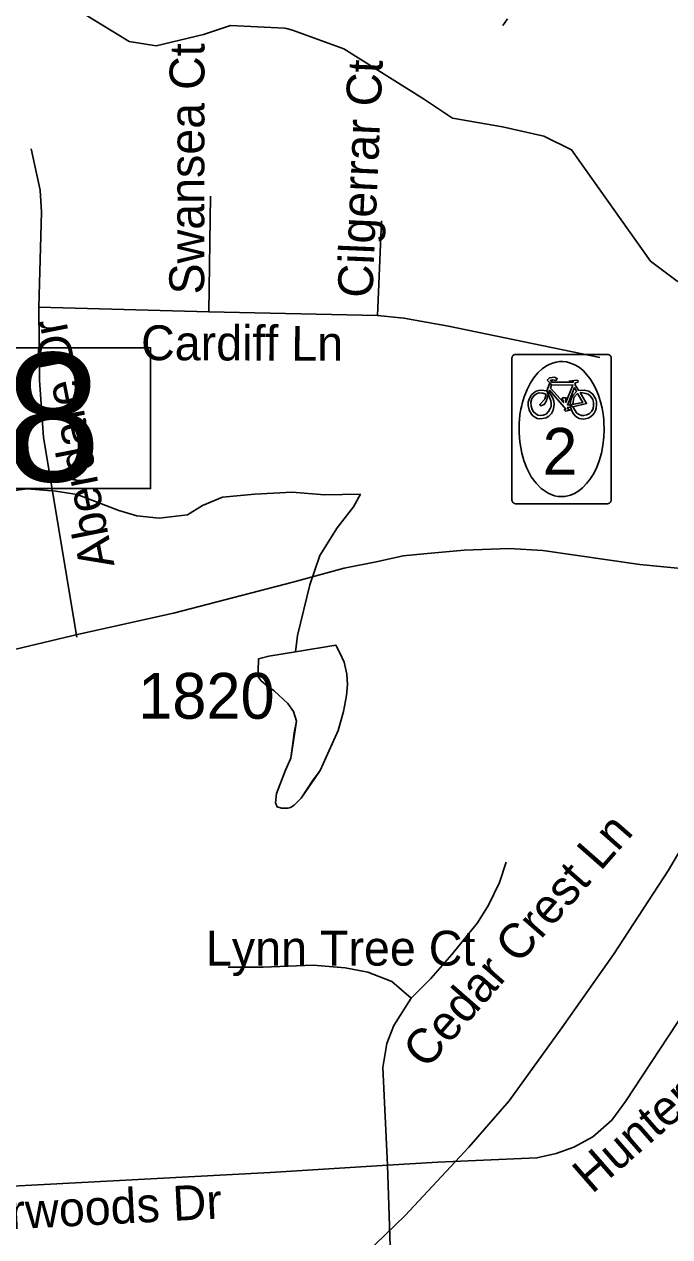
# Model space of a CAD drawing. Extents: x 1662474 to 1856135, y 779280 to 917889.
# Drawn here: x 1701482 to 1703242, y 832736 to 836044 of the extents above; entities that cross this region are included whole.
import ezdxf

# ---------------------------------------------------------------- set-up
doc = ezdxf.new("R2010")
doc.units = 0
for name, color, linetype in [('Exist Hydrographic Creek Single Shore', 7, 'Continuous'), ('Exist Hydrographic Misc Water Feature', 7, 'Continuous'), ('Exist Road Non-System Type 51', 7, 'Continuous'), ('Exist Road Non-System Type 51 Label', 7, 'Continuous'), ('Exist Road Primary NC Shield Bike CELL', 7, 'Continuous'), ('Exist Road Primary NC Shield Bike NC Label', 7, 'Continuous'), ('Exist Road Secondary Structure Standard Bridge Number Label', 7, 'Continuous'), ('Exist Road Secondary Type 51 Attributed', 7, 'Continuous'), ('Exist Road Secondary Type 51 Number Label', 7, 'Continuous'), ('Exist Utilities Electrical Transmission Line', 7, 'Continuous')]:
    doc.layers.add(name, color=color, linetype=linetype)

msp = doc.modelspace()

# ---------------------------------------------------------------- linework, layer by layer
at = {"layer": 'Exist Hydrographic Creek Single Shore'}
msp.add_lwpolyline([(1701562.4, 836124.5), (1701767.9, 835996.9), (1701842, 835985.1), (1701971.1, 836015.8), (1702044.9, 836040.8), (1702191.2, 836032.9), (1702197, 836032.6), (1702213.4, 836027.4), (1702353.2, 835976.7), (1702570.5, 835840.5), (1702649.2, 835788), (1702785.8, 835764.4), (1702898.1, 835738.1), (1702974, 835701.6), (1703188.9, 835397.7), (1703262.1, 835342.9), (1703416.8, 835274.9), (1703712.5, 835251.2), (1703901, 835136.1), (1704084.4, 835000.1), (1704094.6, 834842.6), (1704129, 834661.8)], dxfattribs=at)
at = {"layer": 'Exist Hydrographic Misc Water Feature'}
for points in [[(1702799.5, 836058.7), (1702786.6, 836040.1)], [(1701394.1, 834763.7), (1701490.5, 834776.5), (1701568.5, 834770), (1701626.1, 834760.6), (1701739.7, 834717.3), (1701789.6, 834703.2), (1701849.6, 834696.1), (1701927.4, 834705.3), (1701967.9, 834730.7), (1702022.2, 834753.4), (1702110.4, 834762.3), (1702212.4, 834767.6), (1702300.3, 834760), (1702399, 834762.2)], [(1702221.2, 834331.7), (1702227.3, 834376.6), (1702261, 834514.6), (1702288.2, 834594.5), (1702335.1, 834669.9), (1702379.8, 834727.2), (1702399, 834762.2)], [(1702221.2, 834331.7), (1702331.1, 834349.9), (1702342.7, 834329.1), (1702354.4, 834303.5), (1702361.9, 834271.3), (1702363.6, 834242.6), (1702360.3, 834212.3), (1702352.5, 834168.9), (1702337.9, 834117.6), (1702288.6, 834007.8), (1702268.1, 833980.2), (1702237.5, 833932.5), (1702227.3, 833922.8), (1702217.8, 833913.2), (1702208.3, 833907.6), (1702201, 833905.3), (1702193, 833905.5), (1702183.1, 833905.7), (1702171.2, 833909.2), (1702167.3, 833919.9), (1702169.6, 833945.4), (1702194.2, 834008.9), (1702208.9, 834041.4), (1702215.4, 834088.8), (1702217.8, 834110.9), (1702224.2, 834142.8), (1702216.4, 834169.3), (1702200.7, 834190.9), (1702163.3, 834225.3), (1702145.4, 834238), (1702127.9, 834252.3), (1702119.8, 834263.9), (1702120, 834278.7), (1702120.5, 834312.3), (1702148.5, 834320), (1702221.2, 834331.7)], [(1702221.2, 834331.7), (1702331.1, 834349.9), (1702342.7, 834329.1), (1702354.4, 834303.5), (1702361.9, 834271.3), (1702363.6, 834242.6), (1702360.3, 834212.3), (1702352.5, 834168.9), (1702337.9, 834117.6), (1702288.6, 834007.8), (1702237.5, 833932.5), (1702217.8, 833913.2), (1702208.3, 833907.6), (1702201, 833905.3), (1702183.1, 833905.7), (1702171.2, 833909.2), (1702167.3, 833919.9), (1702169.6, 833945.4), (1702194.2, 834008.9), (1702208.9, 834041.4), (1702224.2, 834142.8), (1702216.4, 834169.3), (1702200.7, 834190.9), (1702163.3, 834225.3), (1702145.4, 834238), (1702127.9, 834252.3), (1702119.8, 834263.9), (1702120, 834278.7), (1702120.5, 834312.3), (1702148.5, 834320), (1702221.2, 834331.7)]]:
    msp.add_lwpolyline(points, dxfattribs=at)
at = {"layer": 'Exist Road Non-System Type 51'}
for p, q in [((1701985.5, 835259.7), (1701990.2, 835574.6)), ((1702445.1, 835249.2), (1702455.6, 835507.9)), ((1701522.5, 835272.2), (1701985.5, 835259.7)), ((1701985.5, 835259.7), (1702445.1, 835249.2))]:
    msp.add_line(p, q, dxfattribs=at)
for points in [[(1701522.5, 835272.2), (1701529.4, 835531), (1701525.4, 835591.2), (1701501.2, 835704)], [(1701625.6, 834372), (1701534.9, 834916.1), (1701523.9, 835073.2), (1701522.5, 835272.2)], [(1702445.1, 835249.2), (1702517.2, 835242.4), (1702638.2, 835220.2), (1703050.9, 835135)], [(1702537.1, 833387.5), (1702590.5, 833440.5), (1702647.9, 833506.2), (1702717.8, 833593), (1702748.1, 833641), (1702777.6, 833702.4), (1702795.4, 833757.9)], [(1702038.2, 833471.2), (1702133.2, 833471.5), (1702270, 833477), (1702356.9, 833469.4), (1702418.6, 833457.9), (1702484.1, 833432.7), (1702537.1, 833387.5)], [(1702472.1, 832931.1), (1702609.6, 832939.8), (1702879.6, 832951.2), (1702932.4, 832962.9), (1702980.5, 832980.7), (1703032.4, 833008.8), (1703083.9, 833054.4), (1703121.4, 833105.1), (1703308.6, 833389.4), (1703344.8, 833431.4), (1703395.4, 833456.5), (1703444.8, 833470.9), (1703538.2, 833470.9), (1703667.9, 833463.9)], [(1702472.1, 832931.1), (1702459.2, 833197.5), (1702470.8, 833263.1), (1702489.6, 833312.9), (1702537.1, 833387.5)], [(1701417, 832872.6), (1702152.4, 832911.4), (1702472.1, 832931.1)], [(1702502.2, 832437.7), (1702482.1, 832628.8), (1702472.1, 832931.1)]]:
    msp.add_lwpolyline(points, dxfattribs=at)
at = {"layer": 'Exist Road Primary NC Shield Bike CELL'}
for points in [[(1702821.4, 835143.2), (1702822.2, 835143.3), (1702855.2, 835143.3), (1703038.6, 835143.3), (1703071.6, 835143.3), (1703072.8, 835143.2), (1703073.4, 835143.1), (1703074.2, 835142.9), (1703074.9, 835142.7), (1703075.6, 835142.4), (1703077, 835141.8), (1703077.6, 835141.4), (1703078.2, 835141), (1703078.9, 835140.3), (1703079.9, 835139.3), (1703080.5, 835138.5), (1703080.7, 835138.1), (1703081, 835137.7), (1703081.2, 835137.2), (1703081.4, 835136.8), (1703081.6, 835136.3), (1703081.9, 835135.6), (1703082.1, 835134.6), (1703082.3, 835133.7), (1703082.3, 835133.4), (1703082.3, 835133), (1703082.4, 835099.5), (1703082.4, 834779.6), (1703082.4, 834746.6), (1703082.3, 834745.4), (1703082.2, 834744.7), (1703082, 834744), (1703081.8, 834743.3), (1703081.5, 834742.5), (1703080.9, 834741.2), (1703080.5, 834740.6), (1703080, 834740), (1703079.4, 834739.3), (1703079, 834738.8), (1703078.4, 834738.3), (1703078.1, 834738.1), (1703077.6, 834737.7), (1703077.2, 834737.4), (1703076.8, 834737.2), (1703076.3, 834737), (1703075.4, 834736.6), (1703074.7, 834736.3), (1703073.7, 834736.1), (1703073.3, 834736), (1703072.8, 834735.9), (1703072.5, 834735.9), (1703072.1, 834735.8), (1703071.6, 834735.8), (1703038.5, 834735.8), (1702855.2, 834735.8), (1702822.2, 834735.8), (1702821.6, 834735.9), (1702821, 834735.9), (1702820.4, 834736), (1702819.7, 834736.2), (1702818.9, 834736.4), (1702818.2, 834736.6), (1702817.5, 834737), (1702816.9, 834737.3), (1702816.3, 834737.7), (1702815.7, 834738.1), (1702815.3, 834738.4), (1702814.9, 834738.7), (1702814.7, 834739), (1702814.3, 834739.5), (1702813.9, 834739.9), (1702813.6, 834740.3), (1702813.2, 834740.8), (1702813, 834741.2), (1702812.7, 834741.7), (1702812.4, 834742.3), (1702812.2, 834742.8), (1702812.1, 834743.1), (1702812, 834743.4), (1702811.9, 834743.6), (1702811.9, 834743.9), (1702811.8, 834744.1), (1702811.8, 834744.3), (1702811.7, 834744.6), (1702811.7, 834744.8), (1702811.6, 834745.1), (1702811.6, 834745.3), (1702811.6, 834745.5), (1702811.5, 834745.8), (1702811.5, 834746.4), (1702811.5, 834779.6), (1702811.5, 835099.5), (1702811.5, 835132.5), (1702811.6, 835133.7), (1702811.7, 835134.4), (1702811.9, 835135.1), (1702812.1, 835135.8), (1702812.3, 835136.6), (1702813, 835137.9), (1702813.4, 835138.5), (1702813.8, 835139.1), (1702814.4, 835139.8), (1702815.4, 835140.8), (1702816.2, 835141.4), (1702816.7, 835141.7), (1702817.1, 835141.9), (1702817.6, 835142.1), (1702818, 835142.3), (1702818.4, 835142.5), (1702819.2, 835142.8), (1702820.1, 835143), (1702821, 835143.2)], [(1702946.9, 834755.3), (1702942.3, 834755.5), (1702937.8, 834755.9), (1702927.9, 834757.6), (1702916.6, 834761.7), (1702910.1, 834764.9), (1702904.8, 834767.9), (1702899.1, 834771.8), (1702891.1, 834777.7), (1702877.4, 834791.6), (1702863.9, 834809.6), (1702852.1, 834832.7), (1702843.8, 834853.6), (1702838.6, 834874), (1702833, 834904.9), (1702831.1, 834929.2), (1702831, 834941.1), (1702831.2, 834949.8), (1702831.5, 834956), (1702832.1, 834965.3), (1702833.5, 834979.6), (1702836.2, 834994.2), (1702838.2, 835003.6), (1702839.5, 835008.9), (1702842.2, 835018.5), (1702844.8, 835027), (1702852.7, 835047.5), (1702862.5, 835066), (1702873.3, 835081.7), (1702882.8, 835093.4), (1702894.3, 835104.2), (1702903.2, 835110.2), (1702907.8, 835112.9), (1702913.1, 835115.7), (1702921.7, 835119.6), (1702932, 835122.3), (1702941.4, 835123.8), (1702949.1, 835124), (1702960, 835122.8), (1702971.3, 835119.7), (1702984.4, 835114.1), (1702995.6, 835107.2), (1703005.4, 835098.9), (1703016, 835087.9), (1703024.8, 835076.5), (1703033.3, 835062.6), (1703040.5, 835049), (1703047.6, 835031.8), (1703053.1, 835013.7), (1703057.1, 834996.7), (1703060.1, 834980.1), (1703061.7, 834965.5), (1703062.2, 834957.4), (1703063.1, 834938.4), (1703062.2, 834918.1), (1703059.5, 834894.5), (1703055.3, 834873.8), (1703049.4, 834852.9), (1703041.6, 834832.8), (1703032.5, 834815.2), (1703023.9, 834802.1), (1703015.1, 834790.6), (1703003.9, 834778.9), (1702993.5, 834770.6), (1702982.3, 834764.1), (1702970.8, 834759.2), (1702963.7, 834757.3), (1702959.6, 834756.6), (1702956.1, 834755.9), (1702952.3, 834755.6)], [(1702966.4, 835070), (1702990.5, 835072.9), (1702992.3, 835071.1), (1702990.9, 835067.3), (1702984.9, 835065.5), (1702983.3, 835062.2), (1702993.4, 835045.1), (1703008, 835045.8), (1703020.8, 835042.9), (1703032.1, 835034.4), (1703037.4, 835025.8), (1703040, 835021.2), (1703041.8, 835013.4), (1703042.2, 835005.2), (1703041.1, 834996.7), (1703039.3, 834990.2), (1703035.7, 834983.3), (1703032.2, 834978.2), (1703025.5, 834972.7), (1703019.4, 834969.1), (1703010.9, 834967.1), (1703005.6, 834966.8), (1702994.9, 834968.5), (1702988, 834972), (1702984.6, 834974.8), (1702979.5, 834981.3), (1702976.1, 834987.4), (1702971.4, 834999.6), (1702970.4, 835005.5), (1702977.8, 835000.2), (1702983.6, 834990.3), (1702987.7, 834983.6), (1702993.1, 834979.8), (1703001.2, 834976.5), (1703007.3, 834976.3), (1703015.5, 834978.2), (1703023, 834982.4), (1703028.4, 834987.7), (1703032.7, 834994.9), (1703034.1, 835004.9), (1703033.9, 835013.1), (1703032.1, 835019.8), (1703028.6, 835025.9), (1703024.9, 835030.2), (1703019, 835034.7), (1703013.3, 835036.5), (1703003.9, 835038.3), (1702997.5, 835039), (1703015, 835009.4), (1702977.8, 835000.2), (1702970.4, 835005.5), (1703004.6, 835011.6), (1702990.3, 835036.1), (1702980.5, 835025.5), (1702977.6, 835007), (1702970.4, 835005.5), (1702970.8, 835013.3), (1702973.9, 835025.1), (1702979.3, 835033.3), (1702987.1, 835042.2), (1702982.2, 835052.7), (1702963.4, 835004.8), (1702970.5, 835005.6), (1702971.4, 834999.6), (1702963, 834998.6), (1702964.8, 834993.4), (1702969.9, 834990.7), (1702957.3, 834987.9), (1702954.2, 834991.8), (1702958.7, 834994.2), (1702914, 835045.3), (1702912.3, 835040.4), (1702918.6, 835032.1), (1702922.7, 835024.1), (1702925.4, 835015.5), (1702926.8, 835008.1), (1702926.1, 835000.6), (1702924, 834990.7), (1702919.1, 834981.8), (1702912.2, 834975), (1702904.4, 834970.2), (1702894.8, 834967.9), (1702887.8, 834967.3), (1702880.7, 834968.2), (1702868.4, 834975.8), (1702864.4, 834980.3), (1702858.7, 834990.7), (1702856.2, 835003.6), (1702856.1, 835012.8), (1702858.4, 835021), (1702862.1, 835028.3), (1702866.2, 835033.6), (1702872.3, 835039.6), (1702877.6, 835042.9), (1702884.5, 835045), (1702891.5, 835045.7), (1702906.8, 835044), (1702910.3, 835035.7), (1702905.6, 835016.8), (1702899.5, 835006.9), (1702890.7, 835002.7), (1702887.2, 835006.2), (1702901.4, 835020.7), (1702904.6, 835034.5), (1702901.3, 835035.9), (1702895.4, 835037.8), (1702885.8, 835038.1), (1702880.3, 835036.4), (1702872.9, 835032.1), (1702865.8, 835022.8), (1702862.7, 835013.1), (1702864, 835002.4), (1702866.7, 834992.5), (1702870.2, 834986.1), (1702875.3, 834982.1), (1702882.5, 834977.6), (1702889, 834976.5), (1702897, 834977), (1702904.8, 834980.4), (1702911.6, 834987.1), (1702915.8, 834995.3), (1702918.3, 835001), (1702918.9, 835008.4), (1702917.9, 835016.3), (1702914.1, 835025.4), (1702906.8, 835044), (1702914.4, 835065.7), (1702919.8, 835060), (1702916.9, 835051.5), (1702952.5, 835011.6), (1702951.5, 835016.7), (1702947.7, 835023), (1702949.4, 835024.5), (1702959.6, 835024.5), (1702957.7, 835017.2), (1702958.7, 835012), (1702977.6, 835059.7), (1702919.8, 835060), (1702914.4, 835065.7), (1702907.8, 835072.8), (1702913.5, 835079.5), (1702928.8, 835081.5), (1702934.9, 835076.7), (1702931.6, 835072.4), (1702922.3, 835073.5), (1702916, 835072), (1702917.4, 835070.7), (1702920.6, 835070.7), (1702919.2, 835067.5), (1702978.4, 835067), (1702978.8, 835068.4)]]:
    msp.add_lwpolyline(points, close=True, dxfattribs=at)
at = {"layer": 'Exist Road Secondary Structure Standard Bridge Number Label'}
msp.add_lwpolyline([(1700897.6, 835161.3), (1701826.5, 835161.3), (1701826.5, 834777.2), (1700897.6, 834777.2)], close=True, dxfattribs=at)
at = {"layer": 'Exist Road Secondary Type 51 Attributed'}
msp.add_lwpolyline([(1701325.1, 834307.7), (1701631.1, 834380.1), (1701888.7, 834437.3), (1702214.1, 834521.7), (1702353.9, 834560.4), (1702445.8, 834578.2), (1702515, 834593.7), (1702571.3, 834598.9), (1702681.3, 834609), (1702804.1, 834613.8), (1702896, 834608), (1703160.5, 834570.1), (1703421.4, 834544.2), (1703565.2, 834543.6), (1703634.8, 834555.9), (1703690.8, 834563.8), (1703740.4, 834575), (1703814.9, 834593.4), (1703893.6, 834620.5), (1703943.3, 834636.9), (1704061.6, 834690.4), (1704086.6, 834700.2)], dxfattribs=at)
at = {"layer": 'Exist Utilities Electrical Transmission Line'}
msp.add_lwpolyline([(1702145.9, 832432.2), (1702520.1, 832794.3), (1702694.2, 832980.4), (1702803.6, 833107.3), (1702947.9, 833305.7), (1703088, 833506.3), (1703238.6, 833736.6), (1703397.8, 834009.1), (1703506.4, 834250), (1703666.6, 834620.4), (1703879.5, 834709.9), (1704070.4, 834787.9), (1704422.8, 834936.2)], dxfattribs=at)

# ---------------------------------------------------------------- texts
at = {"layer": 'Exist Road Non-System Type 51 Label'}
for s, rotation, p in [('Swansea Ct', 89.9183, (1701972.6, 835306.6)), ('Cilgerrar Ct', 87.4988, (1702431.1, 835296)), ('Aberdare Dr', 101.1423, (1701728.5, 834568.2)), ('Cardiff Ln', 359.7945, (1701800.6, 835127.6)), ('Cedar Crest Ln', 48.7591, (1702578.2, 833190.1)), ('Hunterwoods Dr', 41.0843, (1703029.7, 832851.2)), ('Hunterwoods Dr', 2.9754, (1701106.4, 832738.8))]:
    msp.add_text(s, height=95, rotation=rotation, dxfattribs=at).set_placement(p)
msp.add_text('Lynn Tree Ct', height=95, dxfattribs=at).set_placement((1701977.5, 833475.9))
at = {"layer": 'Exist Road Primary NC Shield Bike NC Label'}
msp.add_text('2', height=127.5, dxfattribs=at).set_placement((1702895.2, 834814.9))
at = {"layer": 'Exist Road Secondary Structure Standard Bridge Number Label'}
msp.add_text('308', height=350, dxfattribs=at).set_placement((1700910.1, 834797))
at = {"layer": 'Exist Road Secondary Type 51 Number Label'}
msp.add_text('1820', height=125, dxfattribs=at).set_placement((1701792.9, 834149.3))

doc.saveas('drawing.dxf')
